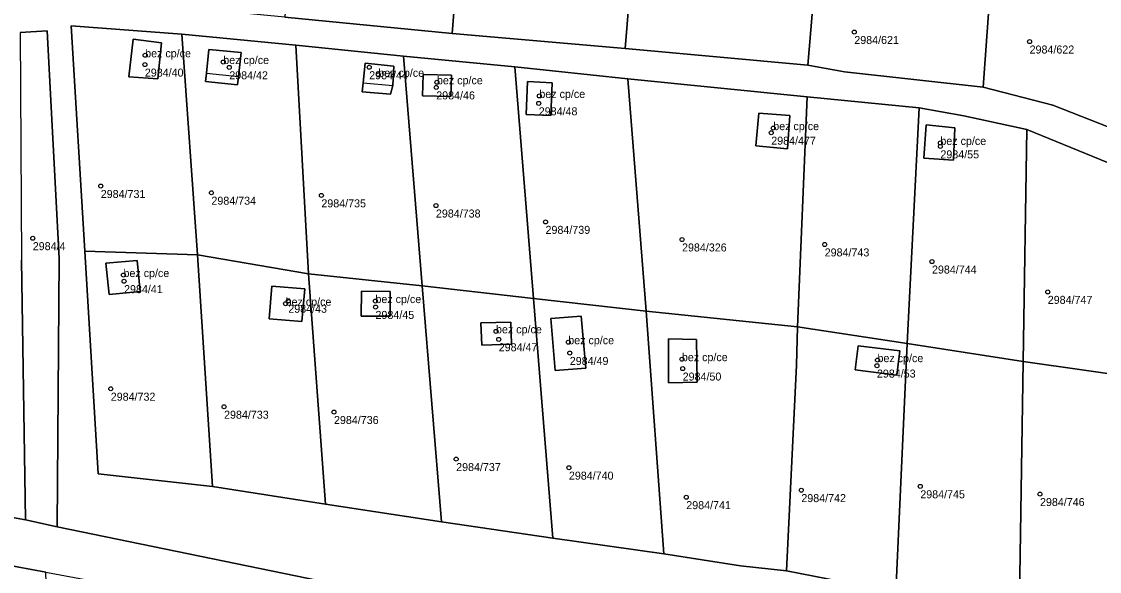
# Model space of a CAD drawing. Extents: x -878211 to -870363, y -1058464 to -1052522.
# Drawn here: x -873583.7 to -873449, y -1056143.2 to -1056074.5 of the extents above; entities that cross this region are included whole.
import ezdxf

# ---------------------------------------------------------------- set-up
doc = ezdxf.new("R2010")
doc.units = 0
for name, color, linetype in [('Vrstva 50', 7, 'Continuous'), ('Vrstva 51', 7, 'Continuous'), ('Vrstva 52', 7, 'Continuous')]:
    doc.layers.add(name, color=color, linetype=linetype)

msp = doc.modelspace()

# ---------------------------------------------------------------- linework, layer by layer
at = {"layer": 'Vrstva 50'}
for centre in [(-873479.62, -1056075.82994), (-873457.71, -1056077.01994), (-873568.25, -1056078.72994), (-873568.29, -1056079.89994), (-873558.49, -1056079.56994), (-873557.74, -1056080.23994), (-873540.25, -1056080.22994), (-873539.11, -1056081.16994), (-873531.87, -1056082.74994), (-873531.78, -1056082.09994), (-873518.98, -1056083.80994), (-873519.06, -1056084.73994), (-873490, -1056088.40994), (-873489.75, -1056087.82994), (-873468.86, -1056089.67994), (-873468.86, -1056090.11994), (-873573.8, -1056095.06994), (-873559.97, -1056095.90994), (-873546.23, -1056096.23994), (-873531.91, -1056097.50994), (-873518.21, -1056099.54994), (-873582.3, -1056101.58994), (-873501.15, -1056101.74994), (-873483.32, -1056102.36994), (-873469.91, -1056104.50994), (-873570.96, -1056106.18994), (-873570.89, -1056106.95994), (-873455.44, -1056108.29994), (-873550.7, -1056109.76994), (-873550.36, -1056109.40994), (-873539.47, -1056109.43994), (-873539.46, -1056110.17994), (-873524.4, -1056113.21994), (-873524.06, -1056114.21994), (-873515.37, -1056114.57994), (-873515.18, -1056115.92994), (-873501.17, -1056116.69994), (-873476.72, -1056116.81994), (-873501.07, -1056117.87994), (-873476.79, -1056117.50994), (-873572.55, -1056120.39994), (-873558.39, -1056122.64994), (-873544.65, -1056123.30994), (-873529.38, -1056129.18994), (-873515.29, -1056130.25994), (-873471.37, -1056132.58994), (-873500.62, -1056133.94994), (-873486.24, -1056133.06994), (-873456.41, -1056133.55994)]:
    msp.add_circle(centre, 0.25, dxfattribs=at)
at = {"layer": 'Vrstva 51'}
for points in [[(-873442.94, -1056089.64), (-873454.79, -1056084.97), (-873463.51, -1056082.72), (-873480.85, -1056080.8), (-873485.43, -1056079.98), (-873508.25, -1056077.9), (-873529.89, -1056076.01), (-873550.79, -1056073.98), (-873577.69, -1056071.35), (-873578.37, -1056055.55), (-873580.17, -1056025.32), (-873560.67, -1056028.41), (-873547.73, -1056030.46), (-873526.95, -1056033.87), (-873505.43, -1056037.4), (-873493.18, -1056040.2), (-873491.25, -1056041.29), (-873482.42, -1056042.98), (-873461.05, -1056047.58), (-873452.14, -1056049.56), (-873439.31, -1056053.22)], [(-873583.88, -1056075.87), (-873580.52, -1056075.67), (-873578.98, -1056104.13)], [(-873445.53, -1056152.08), (-873459.02, -1056149.18), (-873474.41, -1056145.79), (-873488.11, -1056143.14), (-873493.84, -1056142.5), (-873503.43, -1056141), (-873517.3, -1056139.06), (-873531.23, -1056137.02), (-873545.7, -1056134.8), (-873559.82, -1056132.59), (-873574.12, -1056131.03), (-873575.8, -1056103.2), (-873577.5, -1056075.05), (-873563.66, -1056076.11), (-873549.44, -1056077.47), (-873535.98, -1056078.82), (-873522.05, -1056080.16), (-873507.91, -1056081.65), (-873485.52, -1056083.92), (-873471.53, -1056085.31), (-873465.93, -1056086.28), (-873458.04, -1056088), (-873442.49, -1056094.37)], [(-873233.13, -1056211.3), (-873258.39, -1056203.81), (-873288.18, -1056196.8), (-873300.97, -1056193.75), (-873316.94, -1056189.94), (-873359.74, -1056179.73), (-873430.29, -1056166.44), (-873443.77, -1056163.9), (-873536.08, -1056146.51), (-873579.25, -1056137.66), (-873583.21, -1056136.78), (-873640.57, -1056126.39), (-873663.43, -1056120.04), (-873669.67, -1056117.9), (-873683.77, -1056104.56), (-873698.77, -1056094.59), (-873705.76, -1056091.7), (-873717.22, -1056089.4), (-873720.7, -1056089.42), (-873762.63, -1056089.66), (-873840.34, -1056089.55), (-873878.08, -1056089.5)], [(-873640.57, -1056126.39), (-873583.21, -1056136.78), (-873583.71, -1056104.32)], [(-873578.98, -1056104.13), (-873579.25, -1056137.66), (-873536.08, -1056146.51), (-873443.77, -1056163.9)], [(-873603.98, -1056138.97), (-873580.66, -1056143.3), (-873536.99, -1056151.43), (-873510.04, -1056156.4), (-873469.01, -1056162.46), (-873443.87, -1056167.66), (-873430.95, -1056170.33), (-873360.98, -1056184.79), (-873317.75, -1056195.16), (-873301.81, -1056198.98), (-873289.4, -1056201.96), (-873278.56, -1056204.51), (-873259.87, -1056208.9), (-873253.05, -1056210.89), (-873234.74, -1056216.24), (-873228.37, -1056218.32)]]:
    msp.add_lwpolyline(points, dxfattribs=at)
for points in [[(-873528.31, -1056055.97), (-873550.88, -1056052.35), (-873551.84, -1056057.55), (-873549.71, -1056057.99), (-873550.79, -1056073.98), (-873529.89, -1056076.01)], [(-873523.81, -1056056.32), (-873528.31, -1056055.97), (-873529.89, -1056076.01), (-873508.25, -1056077.9), (-873507.76, -1056071.74), (-873506.91, -1056059.22)], [(-873485.43, -1056079.98), (-873483.97, -1056062.78), (-873498.82, -1056060.61), (-873506.91, -1056059.22), (-873507.76, -1056071.74), (-873508.25, -1056077.9)], [(-873462.32, -1056065.98), (-873483.97, -1056062.78), (-873485.43, -1056079.98), (-873480.85, -1056080.8), (-873463.51, -1056082.72)], [(-873442.94, -1056089.64), (-873441.18, -1056071.55), (-873462.32, -1056065.98), (-873463.51, -1056082.72), (-873454.79, -1056084.97)], [(-873583.21, -1056136.78), (-873579.25, -1056137.66), (-873578.98, -1056104.13), (-873580.52, -1056075.67), (-873583.88, -1056075.87), (-873583.71, -1056104.32)], [(-873575.8, -1056103.2), (-873561.73, -1056103.65), (-873563.66, -1056076.11), (-873577.5, -1056075.05)], [(-873549.44, -1056077.47), (-873563.66, -1056076.11), (-873561.73, -1056103.65), (-873547.84, -1056106.02)], [(-873570.31, -1056081.44), (-873566.65, -1056081.68), (-873566.22, -1056077.17), (-873569.77, -1056076.7)], [(-873570.31, -1056081.44), (-873569.77, -1056076.7), (-873566.22, -1056077.17), (-873566.65, -1056081.68)], [(-873547.84, -1056106.02), (-873533.64, -1056107.55), (-873535.98, -1056078.82), (-873549.44, -1056077.47)], [(-873556.26, -1056078.38), (-873560.31, -1056077.99), (-873560.6, -1056080.96), (-873560.7, -1056081.99), (-873556.69, -1056082.41), (-873556.58, -1056081.37)], [(-873556.26, -1056078.38), (-873556.58, -1056081.37), (-873556.69, -1056082.41), (-873560.7, -1056081.99), (-873560.6, -1056080.96), (-873560.31, -1056077.99)], [(-873522.05, -1056080.16), (-873535.98, -1056078.82), (-873533.64, -1056107.55), (-873519.71, -1056109.13)], [(-873541.11, -1056083.28), (-873537.57, -1056083.6), (-873537.3, -1056082.5), (-873537.17, -1056080.07), (-873540.75, -1056079.71), (-873541, -1056082.16)], [(-873541.11, -1056083.28), (-873541, -1056082.16), (-873540.75, -1056079.71), (-873537.17, -1056080.07), (-873537.3, -1056082.5), (-873537.57, -1056083.6)], [(-873519.71, -1056109.13), (-873505.62, -1056110.72), (-873507.91, -1056081.65), (-873522.05, -1056080.16)], [(-873533.59, -1056083.78), (-873530.04, -1056083.87), (-873529.95, -1056081.23), (-873533.5, -1056081.14)], [(-873533.59, -1056083.78), (-873533.5, -1056081.14), (-873529.95, -1056081.23), (-873530.04, -1056083.87)], [(-873520.64, -1056086.14), (-873517.56, -1056086.27), (-873517.39, -1056082.18), (-873520.46, -1056082)], [(-873520.64, -1056086.14), (-873520.46, -1056082), (-873517.39, -1056082.18), (-873517.56, -1056086.27)], [(-873485.52, -1056083.92), (-873507.91, -1056081.65), (-873505.62, -1056110.72), (-873486.7, -1056112.65)], [(-873471.53, -1056085.31), (-873485.52, -1056083.92), (-873486.7, -1056112.65), (-873473, -1056114.74)], [(-873458.51, -1056116.98), (-873458.04, -1056088), (-873465.93, -1056086.28), (-873471.53, -1056085.31), (-873473, -1056114.74)], [(-873487.66, -1056086.26), (-873487.97, -1056090.41), (-873491.92, -1056090.06), (-873491.56, -1056085.94)], [(-873487.66, -1056086.26), (-873491.56, -1056085.94), (-873491.92, -1056090.06), (-873487.97, -1056090.41)], [(-873470.64, -1056087.42), (-873470.93, -1056091.57), (-873467.23, -1056091.83), (-873467.07, -1056087.8)], [(-873470.64, -1056087.42), (-873467.07, -1056087.8), (-873467.23, -1056091.83), (-873470.93, -1056091.57)], [(-873442.49, -1056094.37), (-873458.04, -1056088), (-873458.51, -1056116.98), (-873442.96, -1056119.18)], [(-873559.82, -1056132.59), (-873561.73, -1056103.65), (-873575.8, -1056103.2), (-873574.12, -1056131.03)], [(-873568.88, -1056108.25), (-873569.24, -1056104.38), (-873573.16, -1056104.72), (-873572.76, -1056108.62)], [(-873568.88, -1056108.25), (-873572.76, -1056108.62), (-873573.16, -1056104.72), (-873569.24, -1056104.38)], [(-873547.84, -1056106.02), (-873561.73, -1056103.65), (-873559.82, -1056132.59), (-873545.7, -1056134.8)], [(-873533.64, -1056107.55), (-873547.84, -1056106.02), (-873545.7, -1056134.8), (-873531.23, -1056137.02)], [(-873552.42, -1056107.57), (-873552.75, -1056111.65), (-873548.65, -1056111.99), (-873548.31, -1056107.91)], [(-873552.42, -1056107.57), (-873548.31, -1056107.91), (-873548.65, -1056111.99), (-873552.75, -1056111.65)], [(-873537.64, -1056111.31), (-873537.61, -1056108.23), (-873541.21, -1056108.2), (-873541.24, -1056111.31)], [(-873537.64, -1056111.31), (-873541.24, -1056111.31), (-873541.21, -1056108.2), (-873537.61, -1056108.23)], [(-873517.3, -1056139.06), (-873519.71, -1056109.13), (-873533.64, -1056107.55), (-873531.23, -1056137.02)], [(-873519.71, -1056109.13), (-873517.3, -1056139.06), (-873503.43, -1056141), (-873505.62, -1056110.72)], [(-873486.7, -1056112.65), (-873505.62, -1056110.72), (-873503.43, -1056141), (-873493.84, -1056142.5), (-873488.11, -1056143.14), (-873486.83, -1056117.46)], [(-873526.19, -1056114.96), (-873522.47, -1056114.84), (-873522.53, -1056112.06), (-873526.29, -1056112.17)], [(-873526.19, -1056114.96), (-873526.29, -1056112.17), (-873522.53, -1056112.06), (-873522.47, -1056114.84)], [(-873517.55, -1056111.6), (-873517.01, -1056118.12), (-873513.17, -1056117.83), (-873513.75, -1056111.34)], [(-873517.55, -1056111.6), (-873513.75, -1056111.34), (-873513.17, -1056117.83), (-873517.01, -1056118.12)], [(-873473, -1056114.74), (-873486.7, -1056112.65), (-873486.83, -1056117.46), (-873488.11, -1056143.14), (-873474.41, -1056145.79)], [(-873499.25, -1056119.59), (-873499.34, -1056114.22), (-873502.85, -1056114.17), (-873502.86, -1056119.67)], [(-873499.25, -1056119.59), (-873502.86, -1056119.67), (-873502.85, -1056114.17), (-873499.34, -1056114.22)], [(-873473.93, -1056115.65), (-873479.13, -1056115.03), (-873479.51, -1056118.03), (-873474.32, -1056118.7)], [(-873473.93, -1056115.65), (-873474.32, -1056118.7), (-873479.51, -1056118.03), (-873479.13, -1056115.03)], [(-873459.02, -1056149.18), (-873458.51, -1056116.98), (-873473, -1056114.74), (-873474.41, -1056145.79)], [(-873442.96, -1056119.18), (-873458.51, -1056116.98), (-873459.02, -1056149.18), (-873445.53, -1056152.08)], [(-873580.66, -1056143.3), (-873603.98, -1056138.97), (-873602.15, -1056238.04), (-873605.34, -1056284.92), (-873583.91, -1056294.81), (-873577.84, -1056230.12)]]:
    msp.add_lwpolyline(points, close=True, dxfattribs=at)
at = {"layer": 'Vrstva 52'}
for points in [[(-873569.77, -1056076.7), (-873570.31, -1056081.44), (-873566.65, -1056081.68), (-873566.22, -1056077.17)], [(-873560.6, -1056080.96), (-873556.58, -1056081.37), (-873556.26, -1056078.38), (-873560.31, -1056077.99)], [(-873541, -1056082.16), (-873537.3, -1056082.5), (-873537.17, -1056080.07), (-873540.75, -1056079.71)], [(-873533.59, -1056083.78), (-873530.04, -1056083.87), (-873529.95, -1056081.23), (-873533.5, -1056081.14)], [(-873517.56, -1056086.27), (-873517.39, -1056082.18), (-873520.46, -1056082), (-873520.64, -1056086.14)], [(-873491.92, -1056090.06), (-873487.97, -1056090.41), (-873487.66, -1056086.26), (-873491.56, -1056085.94)], [(-873470.64, -1056087.42), (-873470.93, -1056091.57), (-873467.23, -1056091.83), (-873467.07, -1056087.8)], [(-873569.24, -1056104.38), (-873573.16, -1056104.72), (-873572.76, -1056108.62), (-873568.88, -1056108.25)], [(-873552.42, -1056107.57), (-873552.75, -1056111.65), (-873548.65, -1056111.99), (-873548.31, -1056107.91)], [(-873541.21, -1056108.2), (-873541.24, -1056111.31), (-873537.64, -1056111.31), (-873537.61, -1056108.23)], [(-873526.29, -1056112.17), (-873526.19, -1056114.96), (-873522.47, -1056114.84), (-873522.53, -1056112.06)], [(-873517.55, -1056111.6), (-873517.01, -1056118.12), (-873513.17, -1056117.83), (-873513.75, -1056111.34)], [(-873502.86, -1056119.67), (-873499.25, -1056119.59), (-873499.34, -1056114.22), (-873502.85, -1056114.17)], [(-873479.13, -1056115.03), (-873479.51, -1056118.03), (-873474.32, -1056118.7), (-873473.93, -1056115.65)]]:
    msp.add_lwpolyline(points, close=True, dxfattribs=at)

# ---------------------------------------------------------------- texts
at = {"layer": 'Vrstva 50'}
for s, p in [('2984/621', (-873479.62, -1056077.319)), ('2984/622', (-873457.71, -1056078.509)), ('bez cp/ce', (-873568.25, -1056078.98)), ('bez cp/ce', (-873558.49, -1056079.82)), ('2984/40', (-873568.29, -1056081.389)), ('2984/42', (-873557.74, -1056081.729)), ('2984/44', (-873540.25, -1056081.719)), ('bez cp/ce', (-873539.11, -1056081.419)), ('bez cp/ce', (-873531.78, -1056082.35)), ('2984/46', (-873531.87, -1056084.239)), ('bez cp/ce', (-873518.98, -1056084.06)), ('2984/48', (-873519.06, -1056086.229)), ('bez cp/ce', (-873489.75, -1056088.08)), ('2984/477', (-873490, -1056089.899)), ('bez cp/ce', (-873468.86, -1056089.929)), ('2984/55', (-873468.86, -1056091.609)), ('2984/731', (-873573.8, -1056096.559)), ('2984/734', (-873559.97, -1056097.399)), ('2984/735', (-873546.23, -1056097.729)), ('2984/738', (-873531.91, -1056098.999)), ('2984/739', (-873518.21, -1056101.039)), ('2984/4', (-873582.3, -1056103.079)), ('2984/326', (-873501.15, -1056103.239)), ('2984/743', (-873483.32, -1056103.859)), ('bez cp/ce', (-873570.96, -1056106.44)), ('2984/744', (-873469.91, -1056105.999)), ('2984/41', (-873570.89, -1056108.449)), ('bez cp/ce', (-873550.7, -1056110.02)), ('2984/43', (-873550.36, -1056110.899)), ('bez cp/ce', (-873539.47, -1056109.69)), ('2984/747', (-873455.44, -1056109.789)), ('2984/45', (-873539.46, -1056111.669)), ('bez cp/ce', (-873524.4, -1056113.47)), ('bez cp/ce', (-873515.37, -1056114.83)), ('2984/47', (-873524.06, -1056115.709)), ('2984/49', (-873515.18, -1056117.419)), ('bez cp/ce', (-873501.17, -1056116.95)), ('bez cp/ce', (-873476.72, -1056117.07)), ('2984/53', (-873476.79, -1056118.999)), ('2984/50', (-873501.07, -1056119.369)), ('2984/732', (-873572.55, -1056121.889)), ('2984/733', (-873558.39, -1056124.139)), ('2984/736', (-873544.65, -1056124.799)), ('2984/737', (-873529.38, -1056130.679)), ('2984/740', (-873515.29, -1056131.749)), ('2984/742', (-873486.24, -1056134.559)), ('2984/745', (-873471.37, -1056134.079)), ('2984/746', (-873456.41, -1056135.049)), ('2984/741', (-873500.62, -1056135.439))]:
    msp.add_text(s, height=0.999996, dxfattribs=at).set_placement(p)

doc.saveas('drawing.dxf')
